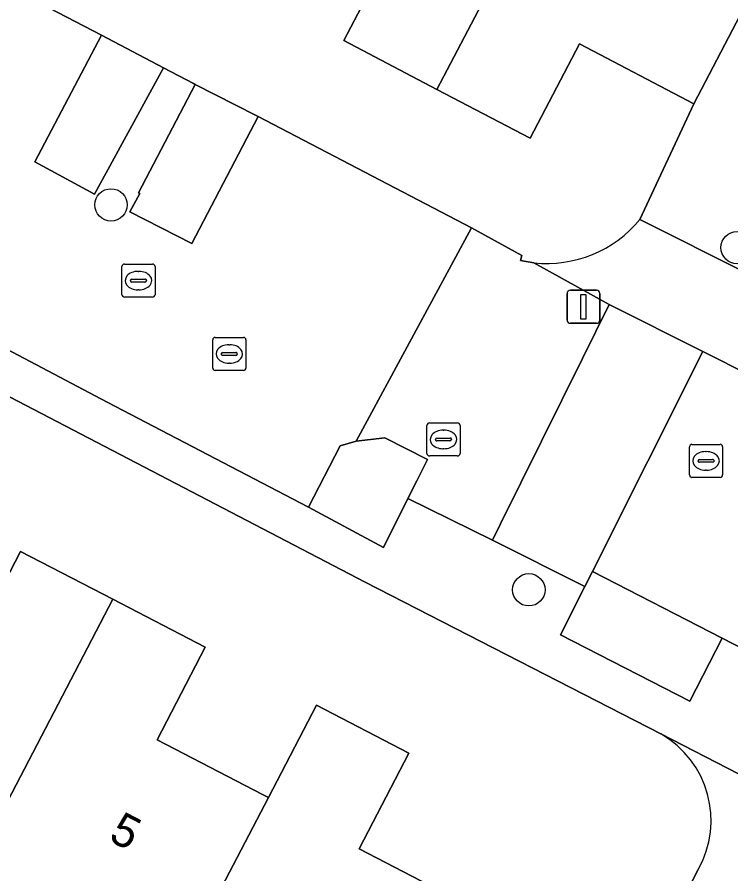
# Model space of a CAD drawing. Extents: x 160349 to 161355, y 381727 to 382854.
# Drawn here: x 160762.78 to 160784.35, y 382385.99 to 382411.9 of the extents above; entities that cross this region are included whole.
import ezdxf

# ---------------------------------------------------------------- set-up
doc = ezdxf.new("R2010")
doc.units = 0
for name, color, linetype in [('IMGEO_Boom', 7, 'Continuous'), ('IMGEO_Erf', 7, 'Continuous'), ('IMGEO_Groenvoorziening', 7, 'Continuous'), ('IMGEO_Kolk', 7, 'Continuous'), ('IMGEO_Lichtmast', 7, 'Continuous'), ('IMGEO_Overweg_open', 7, 'Continuous'), ('IMGEO_Pand', 7, 'Continuous'), ('IMGEO_Pand_nummerreeks', 7, 'Continuous'), ('IMGEO_Parkeervlak_open', 7, 'Continuous'), ('IMGEO_Rioolput', 7, 'Continuous'), ('IMGEO_Voetpad_open', 7, 'Continuous'), ('IMGEO_Woonerf_open', 7, 'Continuous')]:
    doc.layers.add(name, color=color, linetype=linetype)

msp = doc.modelspace()

# ---------------------------------------------------------------- linework, layer by layer
at = {"layer": 'IMGEO_Boom'}
for centre in [(160765.619, 382406.222), (160784.543, 382404.929), (160778.247, 382394.583)]:
    msp.add_circle(centre, 0.489, dxfattribs=at)
at = {"layer": 'IMGEO_Erf'}
for points in [[(160782.234, 382390.225), (160773.298, 382394.819), (160708.642, 382428.527)], [(160758.175, 382415.068), (160765.328, 382411.355), (160767.21, 382410.365), (160768.108, 382409.893), (160768.166, 382409.864), (160770.003, 382408.928), (160770.071, 382408.892), (160776.518, 382405.53), (160778.039, 382404.686), (160777.992, 382404.538), (160778.403, 382404.469)], [(160781.606, 382405.78), (160783.233, 382409.281), (160779.779, 382411.086), (160778.292, 382408.24), (160775.471, 382409.714), (160772.652, 382411.187), (160774.133, 382414.021)], [(160761.424, 382392.928), (160762.884, 382395.742), (160765.672, 382394.295), (160768.462, 382392.847), (160767.011, 382390.05), (160770.201, 382388.395), (160770.376, 382388.304), (160771.831, 382391.096), (160774.623, 382389.646), (160773.121, 382386.752), (160776.597, 382384.948)], [(160769.515, 382359.228), (160783.365, 382386.123)]]:
    msp.add_lwpolyline(points, dxfattribs=at)
for centre, radius, start, end in [((160778.782, 382408.11), 3.661, 264.0497, 320.4692), ((160780.748, 382387.608), 3.009, 330.4198, 60.4093)]:
    msp.add_arc(centre, radius, start, end, dxfattribs=at)
at = {"layer": 'IMGEO_Groenvoorziening'}
msp.add_lwpolyline([(160774.595, 382397.343), (160774.863, 382397.877), (160775.186, 382398.52), (160773.895, 382399.178), (160773.027, 382399.076), (160772.545, 382398.935), (160771.593, 382397.084), (160773.85, 382395.861)], close=True, dxfattribs=at)
at = {"layer": 'IMGEO_Kolk'}
for p, q in [((160765.949, 382403.506), (160765.949, 382404.358)), ((160766.024, 382404.432), (160766.876, 382404.432)), ((160766.95, 382404.358), (160766.95, 382403.506)), ((160766.437, 382404.212), (160766.462, 382404.212)), ((160766.208, 382403.926), (160766.208, 382403.938)), ((160766.646, 382403.889), (160766.248, 382403.889)), ((160766.251, 382403.975), (160766.649, 382403.975)), ((160766.692, 382403.938), (160766.692, 382403.926)), ((160766.46, 382403.652), (160766.435, 382403.652)), ((160766.876, 382403.432), (160766.024, 382403.432)), ((160775.242, 382399.629), (160776.094, 382399.629)), ((160775.167, 382398.703), (160775.167, 382399.555)), ((160775.655, 382399.409), (160775.68, 382399.409)), ((160776.168, 382399.555), (160776.168, 382398.703)), ((160775.426, 382399.123), (160775.426, 382399.135)), ((160775.864, 382399.086), (160775.466, 382399.086)), ((160775.469, 382399.172), (160775.867, 382399.172)), ((160775.91, 382399.135), (160775.91, 382399.123)), ((160775.678, 382398.849), (160775.653, 382398.849)), ((160776.094, 382398.629), (160775.242, 382398.629))]:
    msp.add_line(p, q, dxfattribs=at)
for points in [[(160765.949, 382403.506), (160765.949, 382404.358)], [(160766.024, 382404.432), (160766.876, 382404.432)], [(160766.95, 382404.358), (160766.95, 382403.506)], [(160766.876, 382403.432), (160766.024, 382403.432)], [(160775.242, 382399.629), (160776.094, 382399.629)], [(160775.167, 382398.703), (160775.167, 382399.555)], [(160776.168, 382399.555), (160776.168, 382398.703)], [(160776.094, 382398.629), (160775.242, 382398.629)]]:
    msp.add_lwpolyline(points, dxfattribs=at)
for centre, radius, start, end in [((160766.026, 382404.356), 0.0765, 91.552, 178.448), ((160766.026, 382404.356), 0.0765, 91.552, 178.448), ((160766.874, 382404.356), 0.0765, 1.552, 88.448), ((160766.874, 382404.356), 0.0765, 1.552, 88.448), ((160766.248, 382403.935), 0.0403, 85.8775, 175.7526), ((160766.245, 382403.925), 0.0366, 178.938, 274.7102), ((160766.649, 382403.932), 0.043, 264.8664, 352.4533), ((160766.653, 382403.937), 0.0386, 1.7309, 96.639), ((160766.026, 382403.508), 0.0765, 181.552, 268.448), ((160766.026, 382403.508), 0.0765, 181.552, 268.448), ((160766.874, 382403.508), 0.0765, 271.552, 358.448), ((160766.874, 382403.508), 0.0765, 271.552, 358.448), ((160775.244, 382399.553), 0.0765, 91.552, 178.448), ((160775.244, 382399.553), 0.0765, 91.552, 178.448), ((160776.092, 382399.553), 0.0765, 1.552, 88.448), ((160776.092, 382399.553), 0.0765, 1.552, 88.448), ((160775.466, 382399.132), 0.0403, 85.8775, 175.7526), ((160775.463, 382399.122), 0.0366, 178.938, 274.7102), ((160775.867, 382399.129), 0.043, 264.8664, 352.4533), ((160775.871, 382399.134), 0.0386, 1.7309, 96.639), ((160775.244, 382398.705), 0.0765, 181.552, 268.448), ((160775.244, 382398.705), 0.0765, 181.552, 268.448), ((160776.092, 382398.705), 0.0765, 271.552, 358.448), ((160776.092, 382398.705), 0.0765, 271.552, 358.448)]:
    msp.add_arc(centre, radius, start, end, dxfattribs=at)
for centre, major_axis, ratio, start_param, end_param in [((160766.436, 382403.932), (-0.387, 0.002), 0.722429, 4.712389, 7.853982), ((160766.461, 382403.932), (-0.39, 0.002), 0.717154, 1.570796, 4.712389), ((160775.654, 382399.129), (-0.387, 0.002), 0.722429, 4.712389, 7.853982), ((160775.679, 382399.129), (-0.39, 0.002), 0.717154, 1.570796, 4.712389)]:
    msp.add_ellipse(centre, major_axis=major_axis, ratio=ratio, start_param=start_param, end_param=end_param, dxfattribs=at)
at = {"layer": 'IMGEO_Lichtmast'}
for p, q in [((160779.402, 382402.74), (160779.402, 382403.54)), ((160779.402, 382403.54), (160779.402, 382402.74)), ((160779.502, 382403.64), (160780.292, 382403.64)), ((160780.292, 382403.64), (160779.502, 382403.64)), ((160780.392, 382403.54), (160780.392, 382402.74)), ((160780.392, 382402.74), (160780.392, 382403.54)), ((160780.292, 382402.64), (160779.502, 382402.64)), ((160779.502, 382402.64), (160780.292, 382402.64))]:
    msp.add_line(p, q, dxfattribs=at)
msp.add_lwpolyline([(160779.822, 382403.515), (160779.972, 382403.515), (160779.972, 382402.765), (160779.822, 382402.765), (160779.822, 382403.515)], dxfattribs=at)
for centre, start, end in [((160779.502, 382403.54), 90, 180), ((160779.502, 382403.54), 90, 180), ((160780.292, 382403.54), 0, 90), ((160780.292, 382403.54), 360, 90), ((160779.502, 382402.74), 180, 270), ((160779.502, 382402.74), 180, 270), ((160780.292, 382402.74), 270, 0), ((160780.292, 382402.74), 270, 0)]:
    msp.add_arc(centre, 0.1, start, end, dxfattribs=at)
at = {"layer": 'IMGEO_Overweg_open'}
msp.add_lwpolyline([(160770.071, 382408.892), (160770.003, 382408.928), (160768.166, 382409.864), (160766.455, 382406.586), (160766.488, 382406.569), (160766.188, 382406.007), (160768.067, 382405.049)], close=True, dxfattribs=at)
at = {"layer": 'IMGEO_Pand'}
for points in [[(160770.77, 382415.779), (160774.133, 382414.021), (160772.652, 382411.187), (160775.471, 382409.714), (160781.827, 382421.829), (160779.204, 382423.199), (160779.409, 382423.591), (160775.846, 382425.453)], [(160788.255, 382418.892), (160784.477, 382420.866), (160784.304, 382420.535), (160781.827, 382421.829), (160775.471, 382409.714), (160778.292, 382408.24), (160779.779, 382411.086), (160783.233, 382409.281)], [(160758.009, 382394.7), (160752.941, 382384.977), (160756.442, 382383.16), (160756.739, 382383.733), (160759.436, 382382.333), (160765.672, 382394.295), (160762.884, 382395.742), (160761.424, 382392.928)], [(160770.376, 382388.304), (160770.201, 382388.395), (160767.011, 382390.05), (160768.462, 382392.847), (160765.672, 382394.295), (160759.436, 382382.333), (160761.849, 382381.081), (160761.546, 382380.498), (160765.294, 382378.554)], [(160775.239, 382382.33), (160776.597, 382384.948), (160773.121, 382386.752), (160774.623, 382389.646), (160771.831, 382391.096), (160770.376, 382388.304), (160765.294, 382378.554), (160765.411, 382378.493), (160765.69, 382379.032), (160768.069, 382377.797), (160767.76, 382377.201), (160771.469, 382375.276), (160769.396, 382371.281), (160773.168, 382369.324), (160778.923, 382380.419)]]:
    msp.add_lwpolyline(points, close=True, dxfattribs=at)
at = {"layer": 'IMGEO_Parkeervlak_open'}
for points in [[(160767.21, 382410.365), (160765.328, 382411.355), (160763.317, 382407.527), (160765.117, 382406.543)], [(160780.174, 382395.139), (160779.942, 382394.678), (160779.203, 382393.223), (160783.112, 382391.22), (160784.094, 382393.118)]]:
    msp.add_lwpolyline(points, close=True, dxfattribs=at)
at = {"layer": 'IMGEO_Rioolput'}
for p, q in [((160768.769, 382402.214), (160769.621, 382402.214)), ((160768.694, 382401.288), (160768.694, 382402.14)), ((160769.182, 382401.994), (160769.207, 382401.994)), ((160769.695, 382402.14), (160769.695, 382401.288)), ((160768.953, 382401.708), (160768.953, 382401.72)), ((160769.391, 382401.671), (160768.993, 382401.671)), ((160768.996, 382401.757), (160769.394, 382401.757)), ((160769.437, 382401.72), (160769.437, 382401.708)), ((160769.205, 382401.434), (160769.18, 382401.434)), ((160769.621, 382401.214), (160768.769, 382401.214)), ((160783.103, 382398.055), (160783.103, 382398.907)), ((160783.178, 382398.981), (160784.03, 382398.981)), ((160784.104, 382398.907), (160784.104, 382398.055)), ((160783.591, 382398.761), (160783.616, 382398.761)), ((160783.362, 382398.475), (160783.362, 382398.487)), ((160783.8, 382398.438), (160783.402, 382398.438)), ((160783.405, 382398.524), (160783.803, 382398.524)), ((160783.846, 382398.487), (160783.846, 382398.475)), ((160783.614, 382398.201), (160783.589, 382398.201)), ((160784.03, 382397.981), (160783.178, 382397.981))]:
    msp.add_line(p, q, dxfattribs=at)
for points in [[(160768.769, 382402.214), (160769.621, 382402.214)], [(160768.694, 382401.288), (160768.694, 382402.14)], [(160769.695, 382402.14), (160769.695, 382401.288)], [(160769.621, 382401.214), (160768.769, 382401.214)], [(160783.103, 382398.055), (160783.103, 382398.907)], [(160783.178, 382398.981), (160784.03, 382398.981)], [(160784.104, 382398.907), (160784.104, 382398.055)], [(160784.03, 382397.981), (160783.178, 382397.981)]]:
    msp.add_lwpolyline(points, dxfattribs=at)
for centre, radius, start, end in [((160768.771, 382402.138), 0.0765, 91.552, 178.448), ((160768.771, 382402.138), 0.0765, 91.552, 178.448), ((160769.619, 382402.138), 0.0765, 1.552, 88.448), ((160769.619, 382402.138), 0.0765, 1.552, 88.448), ((160768.993, 382401.717), 0.0403, 85.8775, 175.7526), ((160768.99, 382401.707), 0.0366, 178.938, 274.7102), ((160769.394, 382401.714), 0.043, 264.8664, 352.4533), ((160769.398, 382401.719), 0.0386, 1.7309, 96.639), ((160768.771, 382401.29), 0.0765, 181.552, 268.448), ((160768.771, 382401.29), 0.0765, 181.552, 268.448), ((160769.619, 382401.29), 0.0765, 271.552, 358.448), ((160769.619, 382401.29), 0.0765, 271.552, 358.448), ((160783.18, 382398.905), 0.0765, 91.552, 178.448), ((160783.18, 382398.905), 0.0765, 91.552, 178.448), ((160784.028, 382398.905), 0.0765, 1.552, 88.448), ((160784.028, 382398.905), 0.0765, 1.552, 88.448), ((160783.402, 382398.484), 0.0403, 85.8775, 175.7526), ((160783.399, 382398.474), 0.0366, 178.938, 274.7102), ((160783.803, 382398.481), 0.043, 264.8664, 352.4533), ((160783.807, 382398.486), 0.0386, 1.7309, 96.639), ((160783.18, 382398.057), 0.0765, 181.552, 268.448), ((160783.18, 382398.057), 0.0765, 181.552, 268.448), ((160784.028, 382398.057), 0.0765, 271.552, 358.448), ((160784.028, 382398.057), 0.0765, 271.552, 358.448)]:
    msp.add_arc(centre, radius, start, end, dxfattribs=at)
for centre, major_axis, ratio, start_param, end_param in [((160769.181, 382401.714), (-0.387, 0.002), 0.722429, 4.712389, 7.853982), ((160769.206, 382401.714), (-0.39, 0.002), 0.717154, 1.570796, 4.712389), ((160783.59, 382398.481), (-0.387, 0.002), 0.722429, 4.712389, 7.853982), ((160783.615, 382398.481), (-0.39, 0.002), 0.717154, 1.570796, 4.712389)]:
    msp.add_ellipse(centre, major_axis=major_axis, ratio=ratio, start_param=start_param, end_param=end_param, dxfattribs=at)
at = {"layer": 'IMGEO_Voetpad_open'}
msp.add_lwpolyline([(160814.61, 382462.995), (160811.471, 382464.57), (160804.451, 382450.248), (160799.634, 382440.423), (160794.801, 382430.563), (160794.252, 382430.832), (160793.81, 382429.964), (160792.537, 382427.492), (160789.307, 382421.003), (160788.269, 382418.918), (160788.255, 382418.892), (160783.233, 382409.281), (160781.606, 382405.78), (160784.86, 382404.148)], close=True, dxfattribs=at)
for points in [[(160689.692, 382438.362), (160708.642, 382428.527), (160773.298, 382394.819), (160782.234, 382390.225), (160786.93, 382387.809)], [(160789.244, 382390.463), (160784.094, 382393.118), (160783.112, 382391.22), (160779.203, 382393.223), (160779.942, 382394.678), (160777.147, 382396.08), (160774.595, 382397.343), (160773.85, 382395.861), (160771.593, 382397.084), (160765.508, 382400.26), (160759.042, 382403.665), (160740.882, 382413.11), (160739.195, 382413.984), (160738.024, 382414.59), (160737.936, 382414.651), (160734.587, 382416.413), (160729.127, 382419.233), (160725.287, 382421.216), (160725.157, 382421.283), (160725.087, 382421.319), (160720.833, 382423.582), (160720.791, 382423.604), (160708.959, 382429.716), (160692.572, 382438.247)], [(160790.69, 382401.241), (160789.995, 382401.572), (160787.972, 382402.587), (160784.86, 382404.148), (160781.606, 382405.78)], [(160778.403, 382404.469), (160780.673, 382403.205), (160783.506, 382401.784), (160787.913, 382399.574), (160787.097, 382397.947), (160797.011, 382392.975)], [(160787.856, 382387.367), (160786.93, 382387.809), (160782.234, 382390.225)], [(160783.365, 382386.123), (160769.515, 382359.228), (160767.415, 382355.692), (160770.739, 382356.551)]]:
    msp.add_lwpolyline(points, dxfattribs=at)
for centre, radius, start, end in [((160778.782, 382408.11), 3.661, 264.0497, 320.4692), ((160780.748, 382387.608), 3.009, 330.4198, 60.4093)]:
    msp.add_arc(centre, radius, start, end, dxfattribs=at)
at = {"layer": 'IMGEO_Woonerf_open'}
for points in [[(160740.882, 382413.11), (160759.042, 382403.665), (160765.508, 382400.26), (160771.593, 382397.084), (160772.545, 382398.935), (160773.027, 382399.076), (160776.518, 382405.53), (160770.071, 382408.892), (160768.067, 382405.049), (160766.188, 382406.007), (160766.488, 382406.569), (160766.455, 382406.586), (160768.166, 382409.864), (160768.108, 382409.893), (160767.21, 382410.365), (160765.117, 382406.543), (160763.317, 382407.527), (160765.328, 382411.355), (160758.175, 382415.068), (160756.194, 382411.243), (160754.279, 382412.238)], [(160787.097, 382397.947), (160787.913, 382399.574), (160783.506, 382401.784), (160780.174, 382395.139), (160784.094, 382393.118), (160789.244, 382390.463)]]:
    msp.add_lwpolyline(points, dxfattribs=at)
for points in [[(160779.865, 382401.574), (160780.673, 382403.205), (160778.403, 382404.469), (160777.992, 382404.538), (160778.039, 382404.686), (160776.518, 382405.53), (160773.027, 382399.076), (160773.895, 382399.178), (160775.186, 382398.52), (160774.863, 382397.877), (160774.595, 382397.343), (160777.147, 382396.08), (160777.391, 382396.574)], [(160783.506, 382401.784), (160780.673, 382403.205), (160779.865, 382401.574), (160777.391, 382396.574), (160777.147, 382396.08), (160779.942, 382394.678), (160780.174, 382395.139)]]:
    msp.add_lwpolyline(points, close=True, dxfattribs=at)

# ---------------------------------------------------------------- texts
at = {"layer": 'IMGEO_Pand_nummerreeks'}
msp.add_text('5', height=1, rotation=332.498, dxfattribs=at).set_placement((160765.51, 382387.021))

doc.saveas('drawing.dxf')
